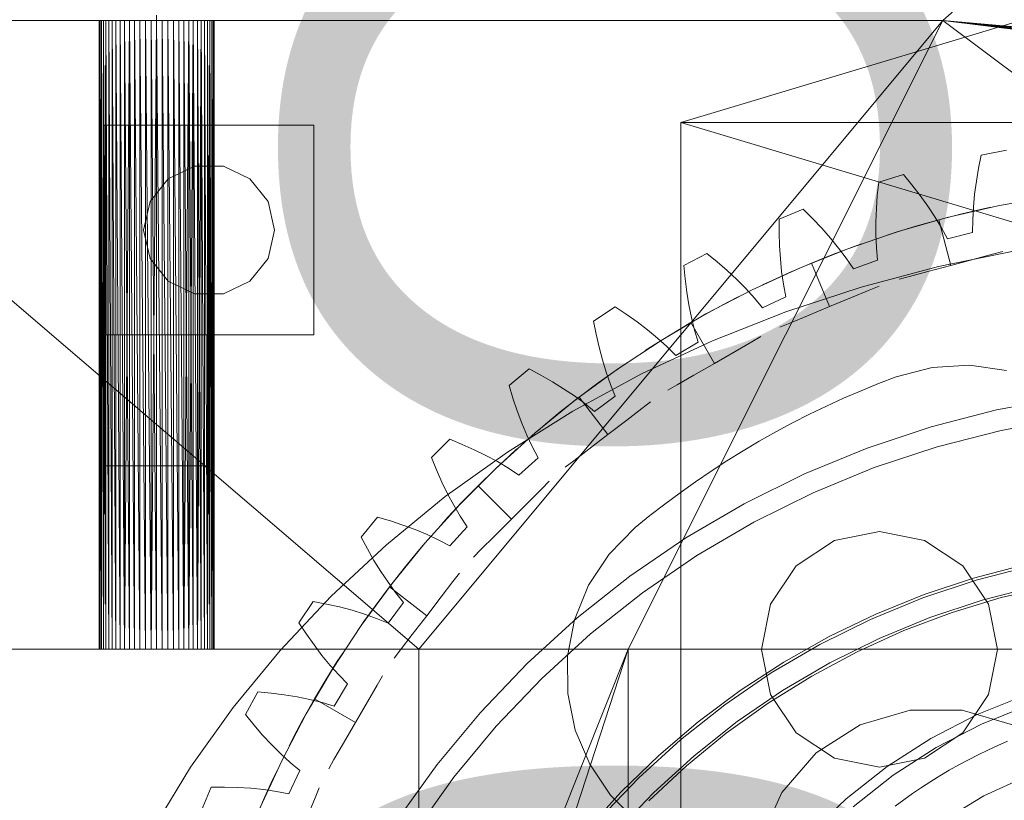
# Model space of a CAD drawing. Header units: millimetres. Extents: x -3490 to 61924, y -72580 to 6847.
# Tile 794 of 1056: x 23998 to 24374, y 1882 to 2180. Entities that reach past the tile are written whole.
import ezdxf

# ---------------------------------------------------------------- set-up
doc = ezdxf.new("R2010")
doc.units = ezdxf.units.MM
for name, color, linetype, lineweight in [('COTAS_O', 1, 'Continuous', 0), ('COTAS_P', 1, 'Continuous', 0), ('lateral_briquetadora', 7, 'Continuous', 0)]:
    doc.layers.add(name, color=color, linetype=linetype, lineweight=lineweight)
doc.dimstyles.new('R19_100', dxfattribs={"dimtxt": 250, "dimasz": 150, "dimexe": 150, "dimexo": 80, "dimgap": 100, "dimtad": 1, "dimtih": 1, "dimtoh": 1, "dimdsep": 46, "dimcen": 0.09, "dimadec": 0, "dimazin": 0, "dimtfac": 1, "dimtdec": 4, "dimtofl": 0, "dimtmove": 0, "dimatfit": 3, "dimfxl": 1, "dimtolj": 1, "dimtzin": 0, "dimarcsym": 0})

# ---------------------------------------------------------------- blocks, each defined once
blk = doc.blocks.new('DIM_R29_4')
at = {"layer": 'COTAS_P'}
for p, q in [((15248.37, 1279.09), (24311.82, 4109.09)), ((24311.82, 4109.09), (24155.23, 4107.34)), ((24311.82, 4109.09), (24182.05, 4021.43)), ((24580.07, 3250), (24311.82, 4109.09)), ((15248.37, 1279.09), (15378.14, 1366.76)), ((15248.37, 1279.09), (15404.97, 1280.85)), ((15516.62, 420), (15248.37, 1279.09))]:
    blk.add_line(p, q, dxfattribs=at)
blk.add_text('9495 P', height=250, rotation=17.3406, dxfattribs=at).set_placement((19750.29, 2789.55))
blk = doc.blocks.new('DIM_R29_7')
at = {"layer": 'COTAS_P'}
for p, q in [((24250.07, 2141), (24400.07, 2186)), ((26750.07, 2141), (26600.07, 2186)), ((24250.07, 1241), (24250.07, 2141)), ((24250.07, 2141), (26750.07, 2141)), ((24250.07, 2141), (24400.07, 2096)), ((26750.07, 2141), (26600.07, 2096)), ((26750.07, 1241), (26750.07, 2141))]:
    blk.add_line(p, q, dxfattribs=at)
blk.add_text('2500 P', height=250, dxfattribs=at).set_placement((25500.07, 2241))
blk = doc.blocks.new('DIM_R29_19')
at = {"layer": 'COTAS_P'}
for p, q in [((18820, 2240), (18619.96, 1362.51)), ((18619.96, 1362.51), (18776.21, 1373.05)), ((27699.96, -707.49), (18619.96, 1362.51)), ((18619.96, 1362.51), (18756.2, 1285.3)), ((27900, 170), (27699.96, -707.49)), ((27699.96, -707.49), (27563.71, -630.27)), ((27699.96, -707.49), (27543.71, -718.02))]:
    blk.add_line(p, q, dxfattribs=at)
blk.add_text('9312.96 P', height=250, rotation=167.1576, dxfattribs=at).set_placement((23137.73, 230.02))
blk = doc.blocks.new('DIM_R29_31')
at = {"layer": 'COTAS_O'}
for p, q in [((23750.07, 2330), (24450.07, 2330)), ((24450.07, 2330), (24405.07, 2180)), ((24450.07, 0), (24450.07, 2330)), ((24450.07, 2330), (24495.07, 2180)), ((24450.07, 0), (24405.07, 150)), ((24450.07, 0), (24495.07, 150)), ((23750.07, 0), (24450.07, 0))]:
    blk.add_line(p, q, dxfattribs=at)
blk.add_text('2330 O', height=250, rotation=90, dxfattribs=at).set_placement((24350.07, 1165))

msp = doc.modelspace()

# ---------------------------------------------------------------- linework, layer by layer
at = {"layer": 'lateral_briquetadora'}
for p, q in [((24430.067, 2250), (24350.067, 2180)), ((23870.067, 2180), (24150.067, 1940)), ((24350.067, 2180), (23870.067, 2180)), ((24054.359, 2180), (23870.067, 2180)), ((24052.224, 2180), (23870.067, 2180)), ((24050.067, 2180), (23870.067, 2180)), ((24047.911, 2180), (23870.067, 2180)), ((24045.775, 2180), (23870.067, 2180)), ((24043.681, 2180), (23870.067, 2180)), ((24041.648, 2180), (23870.067, 2180)), ((24039.697, 2180), (23870.067, 2180)), ((24037.845, 2180), (23870.067, 2180)), ((24036.111, 2180), (23870.067, 2180)), ((24034.511, 2180), (23870.067, 2180)), ((24033.061, 2180), (23870.067, 2180)), ((24031.775, 2180), (23870.067, 2180)), ((24030.665, 2180), (23870.067, 2180)), ((24029.742, 2180), (23870.067, 2180)), ((24029.015, 2180), (23870.067, 2180)), ((24028.49, 2180), (23870.067, 2180)), ((24028.173, 2180), (23870.067, 2180)), ((24028.067, 2180), (23870.067, 2180)), ((24028.067, 2180), (24028.173, 1940)), ((24028.067, 1940), (24028.067, 2180)), ((24028.067, 2180), (24028.173, 2180)), ((24028.173, 2180), (24028.49, 1940)), ((24028.173, 1940), (24028.173, 2180)), ((24028.173, 2180), (24028.49, 2180)), ((24028.49, 2180), (24029.015, 1940)), ((24028.49, 1940), (24028.49, 2180)), ((24028.49, 2180), (24029.015, 2180)), ((24029.015, 2180), (24029.742, 1940)), ((24029.015, 1940), (24029.015, 2180)), ((24029.015, 2180), (24029.742, 2180)), ((24029.742, 2180), (24030.665, 1940)), ((24029.742, 1940), (24029.742, 2180)), ((24029.742, 2180), (24030.665, 2180)), ((24030.665, 2180), (24029.742, 1940)), ((24030.665, 2180), (24031.775, 1940)), ((24030.665, 1940), (24030.665, 2180)), ((24030.665, 2180), (24031.775, 2180)), ((24031.775, 2180), (24033.061, 1940)), ((24031.775, 1940), (24031.775, 2180)), ((24031.775, 2180), (24033.061, 2180)), ((24033.061, 2180), (24034.511, 1940)), ((24033.061, 1940), (24033.061, 2180)), ((24033.061, 2180), (24034.511, 2180)), ((24034.511, 2180), (24034.511, 1940)), ((24034.511, 2180), (24036.111, 1940)), ((24034.511, 2180), (24036.111, 2180)), ((24036.111, 2180), (24036.111, 1940)), ((24036.111, 2180), (24037.845, 1940)), ((24036.111, 2180), (24037.845, 2180)), ((24037.845, 2180), (24037.845, 1940)), ((24037.845, 2180), (24039.697, 1940)), ((24037.845, 2180), (24039.697, 2180)), ((24039.697, 2180), (24037.845, 1940)), ((24039.697, 2180), (24039.697, 1940)), ((24039.697, 2180), (24041.648, 1940)), ((24039.697, 2180), (24041.648, 2180)), ((24041.648, 2180), (24041.648, 1940)), ((24041.648, 2180), (24043.681, 1940)), ((24041.648, 2180), (24043.681, 2180)), ((24043.681, 2180), (24043.681, 1940)), ((24043.681, 2180), (24045.775, 1940)), ((24043.681, 2180), (24045.775, 2180)), ((24045.775, 2180), (24045.775, 1940)), ((24045.775, 2180), (24047.911, 1940)), ((24045.775, 2180), (24047.911, 2180)), ((24047.911, 2180), (24047.911, 1940)), ((24047.911, 2180), (24050.067, 1940)), ((24047.911, 2180), (24050.067, 2180)), ((24050.067, 2180), (24047.911, 1940)), ((24050.067, 2182), (24050.067, 2010)), ((24050.067, 2180), (24050.067, 1940)), ((24050.067, 2180), (24052.224, 1940)), ((24050.067, 2180), (24052.224, 2180)), ((24052.224, 2180), (24052.224, 1940)), ((24052.224, 2180), (24054.359, 1940)), ((24052.224, 2180), (24054.359, 2180)), ((24052.224, 2180), (24350.067, 2180)), ((24054.359, 2180), (24054.359, 1940)), ((24054.359, 2180), (24056.454, 1940)), ((24054.359, 2180), (24056.454, 2180)), ((24054.359, 2180), (24350.067, 2180)), ((24056.454, 2180), (24056.454, 1940)), ((24056.454, 2180), (24058.487, 1940)), ((24056.454, 2180), (24058.487, 2180)), ((24056.454, 2180), (24350.067, 2180)), ((24058.487, 2180), (24058.487, 1940)), ((24058.487, 2180), (24060.438, 1940)), ((24058.487, 2180), (24060.438, 2180)), ((24058.487, 2180), (24350.067, 2180)), ((24060.438, 2180), (24060.438, 1940)), ((24062.29, 2180), (24060.438, 1940)), ((24060.438, 2180), (24062.29, 2180)), ((24060.438, 2180), (24350.067, 2180)), ((24060.438, 2180), (24062.29, 1940)), ((24062.29, 2180), (24062.29, 1940)), ((24062.29, 1940), (24064.024, 2180)), ((24062.29, 2180), (24064.024, 2180)), ((24062.29, 2180), (24350.067, 2180)), ((24062.29, 2180), (24064.024, 1940)), ((24064.024, 2180), (24064.024, 1940)), ((24064.024, 2180), (24065.624, 1940)), ((24064.024, 2180), (24065.624, 2180)), ((24064.024, 2180), (24350.067, 2180)), ((24065.624, 2180), (24065.624, 1940)), ((24065.624, 1940), (24067.074, 2180)), ((24065.624, 2180), (24067.074, 2180)), ((24065.624, 2180), (24350.067, 2180)), ((24067.074, 1940), (24065.624, 2180)), ((24067.074, 2180), (24067.074, 1940)), ((24067.074, 2180), (24068.36, 1940)), ((24067.074, 2180), (24068.36, 2180)), ((24350.067, 2180), (24067.074, 2180)), ((24068.36, 2180), (24069.47, 1940)), ((24068.36, 1940), (24068.36, 2180)), ((24068.36, 2180), (24069.47, 2180)), ((24350.067, 2180), (24068.36, 2180)), ((24069.47, 2180), (24069.47, 1940)), ((24069.47, 1940), (24070.393, 2180)), ((24069.47, 2180), (24070.393, 2180)), ((24350.067, 2180), (24069.47, 2180)), ((24070.393, 1940), (24069.47, 2180)), ((24070.393, 2180), (24070.393, 1940)), ((24070.393, 2180), (24071.12, 1940)), ((24070.393, 2180), (24071.12, 2180)), ((24350.067, 2180), (24070.393, 2180)), ((24071.12, 2180), (24071.12, 1940)), ((24071.12, 1940), (24071.645, 2180)), ((24071.12, 2180), (24071.645, 2180)), ((24350.067, 2180), (24071.12, 2180)), ((24071.645, 1940), (24071.12, 2180)), ((24071.645, 2180), (24071.645, 1940)), ((24071.645, 2180), (24071.962, 1940)), ((24071.645, 2180), (24071.962, 2180)), ((24350.067, 2180), (24071.645, 2180)), ((24071.962, 2180), (24071.962, 1940)), ((24071.962, 1940), (24072.067, 2180)), ((24071.962, 2180), (24072.067, 2180)), ((24350.067, 2180), (24071.962, 2180)), ((24071.962, 2180), (24072.067, 1940)), ((24072.067, 2180), (24072.067, 1940)), ((24072.067, 2180), (24350.067, 2180)), ((24350.067, 2180), (24150.067, 1940)), ((24350.067, 2180), (24230.067, 1940)), ((24350.067, 2180), (24629.579, 2152.322)), ((24628.488, 2155.371), (24350.067, 2180)), ((24350.067, 2180), (24670.067, 1940)), ((24634.558, 2144.015), (24350.067, 2180)), ((24632.629, 2146.616), (24350.067, 2180)), ((24630.964, 2149.394), (24350.067, 2180)), ((24030.067, 2140), (24030.067, 2060)), ((24110.067, 2140), (24030.067, 2140)), ((24110.067, 2140), (24110.067, 2060)), ((24363.742, 2123.571), (24364.763, 2128.583)), ((24364.763, 2128.583), (24374.434, 2130.507)), ((24054.48, 2119.546), (24064.504, 2124.373)), ((24064.504, 2124.373), (24075.631, 2124.373)), ((24075.631, 2124.373), (24085.655, 2119.546)), ((24362.893, 2118.587), (24363.742, 2123.571)), ((24047.543, 2110.847), (24054.48, 2119.546)), ((24085.655, 2119.546), (24092.592, 2110.847)), ((24325.615, 2118.278), (24335.052, 2121.141)), ((24335.052, 2121.141), (24338.315, 2117.202)), ((24325.091, 2113.191), (24325.615, 2118.278)), ((24338.315, 2117.202), (24341.413, 2113.206)), ((24362.225, 2113.634), (24362.893, 2118.587)), ((24324.735, 2108.147), (24325.091, 2113.191)), ((24341.413, 2113.206), (24344.337, 2109.153)), ((24361.749, 2108.717), (24362.225, 2113.634)), ((24371.108, 2109.221), (24390.67, 2112.727)), ((24045.067, 2100), (24047.543, 2110.847)), ((24092.592, 2110.847), (24095.067, 2100)), ((24324.555, 2103.152), (24324.735, 2108.147)), ((24344.337, 2109.153), (24347.074, 2105.041)), ((24351.749, 2104.728), (24371.108, 2109.221)), ((24361.484, 2103.844), (24361.749, 2108.717)), ((24364.494, 2107.802), (24368.46, 2108.667)), ((24287.666, 2104.186), (24296.777, 2107.96)), ((24296.777, 2107.96), (24300.41, 2104.36)), ((24300.41, 2104.36), (24303.885, 2100.687)), ((24332.642, 2099.261), (24351.749, 2104.728)), ((24347.074, 2105.041), (24349.605, 2100.868)), ((24348.546, 2103.884), (24357.375, 2106.141)), ((24357.375, 2106.141), (24348.546, 2103.884)), ((24357.375, 2106.141), (24364.494, 2107.802)), ((24364.494, 2107.802), (24357.375, 2106.141)), ((24287.643, 2099.071), (24287.666, 2104.186)), ((24303.885, 2100.687), (24307.193, 2096.94)), ((24324.564, 2098.213), (24324.555, 2103.152)), ((24339.771, 2101.424), (24332.776, 2099.303)), ((24348.546, 2103.884), (24339.771, 2101.424)), ((24353.204, 2086.498), (24348.546, 2103.884)), ((24349.605, 2100.868), (24351.903, 2096.629)), ((24361.457, 2099.022), (24361.484, 2103.844)), ((24047.543, 2089.153), (24045.067, 2100)), ((24095.067, 2100), (24092.592, 2089.153)), ((24287.783, 2094.017), (24287.643, 2099.071)), ((24307.193, 2096.94), (24310.319, 2093.116)), ((24313.837, 2092.833), (24332.642, 2099.261)), ((24324.777, 2093.337), (24324.564, 2098.213)), ((24332.776, 2099.303), (24328.908, 2098.069)), ((24351.903, 2096.629), (24361.457, 2099.022)), ((24288.094, 2089.029), (24287.783, 2094.017)), ((24308.419, 2090.781), (24315.26, 2093.357)), ((24310.319, 2093.116), (24313.248, 2089.211)), ((24315.26, 2093.357), (24319.079, 2094.733)), ((24325.223, 2088.535), (24324.777, 2093.337)), ((24251.282, 2086.442), (24259.979, 2091.091)), ((24259.979, 2091.091), (24263.947, 2087.864)), ((24295.381, 2085.461), (24313.837, 2092.833)), ((24299.96, 2087.392), (24308.419, 2090.781)), ((24348.423, 2086.03), (24378.375, 2092.122)), ((24362.006, 2088.856), (24369.063, 2090.747)), ((24369.063, 2090.747), (24372.98, 2091.797)), ((24054.48, 2080.454), (24047.543, 2089.153)), ((24092.592, 2089.153), (24085.655, 2080.454)), ((24251.76, 2081.35), (24251.282, 2086.442)), ((24263.947, 2087.864), (24267.765, 2084.549)), ((24288.587, 2084.114), (24288.094, 2089.029)), ((24299.96, 2087.392), (24291.582, 2083.807)), ((24306.848, 2070.762), (24299.96, 2087.392)), ((24313.248, 2089.211), (24315.949, 2085.217)), ((24315.949, 2085.217), (24325.223, 2088.535)), ((24318.991, 2078.241), (24348.423, 2086.03)), ((24353.204, 2086.498), (24344.403, 2084.14)), ((24353.204, 2086.498), (24362.006, 2088.856)), ((24267.765, 2084.549), (24271.424, 2081.145)), ((24277.323, 2077.164), (24295.381, 2085.461)), ((24291.582, 2083.807), (24284.923, 2080.791)), ((24289.277, 2079.283), (24288.587, 2084.114)), ((24337.345, 2082.248), (24333.429, 2081.199)), ((24344.403, 2084.14), (24337.345, 2082.248)), ((24064.504, 2075.627), (24054.48, 2080.454)), ((24085.655, 2080.454), (24075.631, 2075.627)), ((24252.395, 2076.334), (24251.76, 2081.35)), ((24271.424, 2081.145), (24274.911, 2077.646)), ((24284.923, 2080.791), (24281.25, 2079.063)), ((24290.191, 2074.548), (24289.277, 2079.283)), ((24290.206, 2068.791), (24318.991, 2078.241)), ((24322.017, 2077.045), (24325.763, 2078.597)), ((24075.631, 2075.627), (24064.504, 2075.627)), ((24253.193, 2071.4), (24252.395, 2076.334)), ((24259.708, 2067.962), (24277.323, 2077.164)), ((24268.333, 2072.61), (24271.94, 2074.472)), ((24274.911, 2077.646), (24278.207, 2074.047)), ((24281.288, 2070.337), (24290.191, 2074.548)), ((24306.848, 2070.762), (24315.266, 2074.249)), ((24315.266, 2074.249), (24322.017, 2077.045)), ((24216.811, 2065.217), (24225.011, 2070.696)), ((24225.011, 2070.696), (24229.276, 2067.874)), ((24254.165, 2066.557), (24253.193, 2071.4)), ((24261.887, 2069.163), (24268.333, 2072.61)), ((24278.207, 2074.047), (24281.288, 2070.337)), ((24306.848, 2070.762), (24298.43, 2067.275)), ((24229.276, 2067.874), (24233.401, 2064.949)), ((24242.581, 2057.881), (24259.708, 2067.962)), ((24253.942, 2064.698), (24261.887, 2069.163)), ((24262.192, 2057.718), (24290.206, 2068.791)), ((24298.43, 2067.275), (24291.68, 2064.479)), ((24217.787, 2060.196), (24216.811, 2065.217)), ((24233.401, 2064.949), (24237.376, 2061.92)), ((24253.942, 2064.698), (24246.104, 2060.051)), ((24262.942, 2049.11), (24253.942, 2064.698)), ((24255.326, 2061.816), (24254.165, 2066.557)), ((24291.68, 2064.479), (24287.933, 2062.927)), ((24110.067, 2060), (24030.067, 2060)), ((24218.91, 2055.266), (24217.787, 2060.196)), ((24237.376, 2061.92), (24241.189, 2058.779)), ((24246.104, 2060.051), (24239.896, 2056.192)), ((24256.699, 2057.194), (24255.326, 2061.816)), ((24277.161, 2057.319), (24280.673, 2059.347)), ((24225.988, 2046.944), (24242.581, 2057.881)), ((24235.067, 2045.07), (24262.192, 2057.718)), ((24239.896, 2056.192), (24236.479, 2053.999)), ((24241.189, 2058.779), (24244.822, 2055.521)), ((24244.822, 2055.521), (24248.252, 2052.131)), ((24248.252, 2052.131), (24256.699, 2057.194)), ((24270.833, 2053.666), (24277.161, 2057.319)), ((24220.188, 2050.435), (24218.91, 2055.266)), ((24262.942, 2049.11), (24270.833, 2053.666)), ((24221.63, 2045.711), (24220.188, 2050.435)), ((24224.516, 2045.915), (24227.849, 2048.232)), ((24262.942, 2049.11), (24255.052, 2044.554)), ((24346.085, 2047.556), (24360.273, 2048.395)), ((24360.273, 2048.395), (24374.351, 2046.45)), ((24184.587, 2040.716), (24192.21, 2046.972)), ((24192.21, 2046.972), (24196.732, 2044.581)), ((24196.732, 2044.581), (24201.124, 2042.075)), ((24208.949, 2030.903), (24235.067, 2045.07)), ((24209.969, 2035.182), (24225.988, 2046.944)), ((24218.575, 2041.656), (24224.516, 2045.915)), ((24223.25, 2041.107), (24221.63, 2045.711)), ((24255.052, 2044.554), (24248.724, 2040.901)), ((24332.334, 2043.965), (24346.085, 2047.556)), ((24186.05, 2035.815), (24184.587, 2040.716)), ((24201.124, 2042.075), (24205.376, 2039.45)), ((24211.281, 2036.193), (24218.575, 2041.656)), ((24225.07, 2036.641), (24223.25, 2041.107)), ((24248.724, 2040.901), (24245.212, 2038.873)), ((24318.888, 2038.675), (24325.583, 2041.391)), ((24325.583, 2041.391), (24332.334, 2043.965)), ((24205.376, 2039.45), (24209.478, 2036.698)), ((24209.478, 2036.698), (24213.414, 2033.812)), ((24217.159, 2030.774), (24225.07, 2036.641)), ((24312.252, 2035.817), (24318.888, 2038.675)), ((24187.651, 2031.019), (24186.05, 2035.815)), ((24194.567, 2022.623), (24209.969, 2035.182)), ((24211.281, 2036.193), (24204.116, 2030.562)), ((24222.239, 2021.912), (24211.281, 2036.193)), ((24213.414, 2033.812), (24217.159, 2030.774)), ((24235.264, 2031.907), (24238.481, 2034.376)), ((24305.679, 2032.818), (24312.252, 2035.817)), ((24395.952, 2036.021), (24370.595, 2031.364)), ((24183.95, 2015.275), (24208.949, 2030.903)), ((24189.397, 2026.336), (24187.651, 2031.019)), ((24204.116, 2030.562), (24198.465, 2025.925)), ((24229.467, 2027.459), (24235.264, 2031.907)), ((24292.731, 2026.406), (24299.171, 2029.681)), ((24299.171, 2029.681), (24305.679, 2032.818)), ((24370.595, 2031.364), (24345.624, 2024.953)), ((24191.295, 2021.776), (24189.397, 2026.336)), ((24198.465, 2025.925), (24195.364, 2023.305)), ((24222.239, 2021.912), (24229.467, 2027.459)), ((24286.362, 2022.994), (24292.731, 2026.406)), ((24397.122, 2028.107), (24372.313, 2023.551)), ((24179.82, 2009.3), (24194.567, 2022.623)), ((24193.358, 2017.352), (24191.295, 2021.776)), ((24222.239, 2021.912), (24215.01, 2016.366)), ((24280.067, 2019.449), (24286.362, 2022.994)), ((24345.624, 2024.953), (24321.16, 2016.818)), ((24372.313, 2023.551), (24347.882, 2017.278)), ((24154.92, 2013.174), (24161.893, 2020.147)), ((24161.893, 2020.147), (24166.628, 2018.211)), ((24166.628, 2018.211), (24171.244, 2016.148)), ((24273.849, 2015.77), (24280.067, 2019.449)), ((24160.175, 1998.254), (24183.95, 2015.275)), ((24171.244, 2016.148), (24175.733, 2013.952)), ((24184.557, 2013.729), (24187.56, 2016.461)), ((24195.607, 2013.087), (24193.358, 2017.352)), ((24215.01, 2016.366), (24209.213, 2011.918)), ((24267.711, 2011.96), (24273.849, 2015.77)), ((24321.16, 2016.818), (24297.322, 2007)), ((24347.882, 2017.278), (24323.947, 2009.319)), ((24156.856, 2008.44), (24154.92, 2013.174)), ((24175.733, 2013.952), (24180.085, 2011.616)), ((24179.223, 2008.731), (24184.557, 2013.729)), ((24180.085, 2011.616), (24184.285, 2009.129)), ((24188.309, 2006.473), (24195.607, 2013.087)), ((24209.213, 2011.918), (24205.996, 2009.449)), ((24261.654, 2008.02), (24267.711, 2011.96)), ((24034.431, 2010), (24030.569, 2010)), ((24041.39, 2010), (24034.431, 2010)), ((24050.067, 2010), (24041.39, 2010)), ((24050.067, 2010), (24058.745, 2010)), ((24058.745, 2010), (24065.704, 2010)), ((24065.704, 2010), (24069.566, 2010)), ((24158.92, 2003.824), (24156.856, 2008.44)), ((24165.768, 1995.247), (24179.82, 2009.3)), ((24172.705, 2002.363), (24179.223, 2008.731)), ((24184.285, 2009.129), (24188.309, 2006.473)), ((24255.683, 2003.953), (24261.654, 2008.02)), ((24297.322, 2007), (24274.225, 1995.545)), ((24323.947, 2009.319), (24300.624, 1999.713)), ((24161.116, 1999.334), (24158.92, 2003.824)), ((24197.042, 2001.244), (24199.91, 2004.112)), ((24249.8, 1999.76), (24255.683, 2003.953)), ((24163.452, 1994.982), (24161.116, 1999.334)), ((24172.705, 2002.363), (24166.336, 1995.844)), ((24185.433, 1989.635), (24172.705, 2002.363)), ((24191.876, 1996.078), (24197.042, 2001.244)), ((24244.007, 1995.442), (24249.8, 1999.76)), ((24300.624, 1999.713), (24278.027, 1988.506)), ((24137.727, 1979.914), (24160.175, 1998.254)), ((24166.336, 1995.844), (24161.339, 1990.51)), ((24185.433, 1989.635), (24191.876, 1996.078)), ((24238.307, 1991.003), (24244.007, 1995.442)), ((24274.225, 1995.545), (24251.982, 1982.51)), ((24152.445, 1980.501), (24165.768, 1995.247)), ((24165.939, 1990.783), (24163.452, 1994.982)), ((24128.095, 1982.857), (24134.351, 1990.48)), ((24134.351, 1990.48), (24139.253, 1989.017)), ((24139.253, 1989.017), (24144.049, 1987.416)), ((24161.339, 1990.51), (24158.606, 1987.508)), ((24168.595, 1986.758), (24165.939, 1990.783)), ((24185.433, 1989.635), (24178.99, 1983.192)), ((24232.703, 1986.443), (24238.307, 1991.003)), ((24278.027, 1988.506), (24256.265, 1975.753)), ((24144.049, 1987.416), (24148.732, 1985.671)), ((24148.732, 1985.671), (24153.292, 1983.773)), ((24161.981, 1979.46), (24168.595, 1986.758)), ((24222.717, 1976.329), (24232.703, 1986.443)), ((24308.722, 1981.565), (24325.942, 1984.991)), ((24325.942, 1984.991), (24343.163, 1981.565)), ((24130.486, 1978.335), (24128.095, 1982.857)), ((24139.886, 1965.099), (24152.445, 1980.501)), ((24153.292, 1983.773), (24157.715, 1981.709)), ((24157.715, 1981.709), (24161.981, 1979.46)), ((24178.99, 1983.192), (24173.823, 1978.025)), ((24251.982, 1982.51), (24230.701, 1967.957)), ((24294.123, 1971.811), (24308.722, 1981.565)), ((24343.163, 1981.565), (24357.762, 1971.811)), ((24116.703, 1960.332), (24137.727, 1979.914)), ((24132.992, 1973.944), (24130.486, 1978.335)), ((24144.506, 1970.952), (24149.142, 1976.603)), ((24149.142, 1976.603), (24151.762, 1979.704)), ((24173.823, 1978.025), (24170.956, 1975.158)), ((24135.618, 1969.691), (24132.992, 1973.944)), ((24214.897, 1964.462), (24222.717, 1976.329)), ((24256.265, 1975.753), (24235.444, 1961.515)), ((24138.369, 1965.589), (24135.618, 1969.691)), ((24138.875, 1963.787), (24144.506, 1970.952)), ((24163.15, 1965.855), (24165.618, 1969.072)), ((24284.368, 1957.212), (24294.123, 1971.811)), ((24357.762, 1971.811), (24367.517, 1957.212)), ((24361.864, 1967.187), (24381.086, 1972.228)), ((24383.697, 1971.788), (24362.843, 1966.434)), ((24141.256, 1961.654), (24138.369, 1965.589)), ((24158.702, 1960.058), (24163.15, 1965.855)), ((24230.701, 1967.957), (24210.485, 1951.958)), ((24362.843, 1966.434), (24342.412, 1959.64)), ((24343.004, 1960.925), (24361.864, 1967.187)), ((24128.123, 1949.08), (24139.886, 1965.099)), ((24138.875, 1963.787), (24133.411, 1956.493)), ((24153.155, 1952.829), (24138.875, 1963.787)), ((24144.293, 1957.909), (24141.256, 1961.654)), ((24209.541, 1951.297), (24214.897, 1964.462)), ((24235.444, 1961.515), (24215.665, 1945.862)), ((24385.415, 1963.975), (24365.101, 1958.759)), ((24372.422, 1959.778), (24391.54, 1964.236)), ((24097.191, 1939.592), (24116.703, 1960.332)), ((24104.371, 1950.057), (24109.85, 1958.256)), ((24109.85, 1958.256), (24114.871, 1957.281)), ((24138.426, 1949.998), (24144.293, 1957.909)), ((24153.155, 1952.829), (24158.702, 1960.058)), ((24342.412, 1959.64), (24322.504, 1951.44)), ((24324.585, 1953.468), (24343.004, 1960.925)), ((24365.101, 1958.759), (24345.199, 1952.141)), ((24353.636, 1954.079), (24372.422, 1959.778)), ((24114.871, 1957.281), (24119.801, 1956.158)), ((24119.801, 1956.158), (24124.633, 1954.88)), ((24124.633, 1954.88), (24129.357, 1953.438)), ((24133.411, 1956.493), (24129.153, 1950.552)), ((24280.942, 1939.991), (24284.368, 1957.212)), ((24335.262, 1947.164), (24353.636, 1954.079)), ((24367.517, 1957.212), (24370.942, 1939.991)), ((24129.153, 1950.552), (24126.835, 1947.219)), ((24129.357, 1953.438), (24133.961, 1951.818)), ((24133.961, 1951.818), (24138.426, 1949.998)), ((24153.155, 1952.829), (24147.608, 1945.6)), ((24210.485, 1951.958), (24191.432, 1934.59)), ((24206.858, 1937.34), (24209.541, 1951.297)), ((24322.504, 1951.44), (24303.215, 1941.874)), ((24306.681, 1944.846), (24324.585, 1953.468)), ((24345.199, 1952.141), (24325.807, 1944.154)), ((24107.194, 1945.791), (24104.371, 1950.057)), ((24117.187, 1932.486), (24128.123, 1949.08)), ((24317.381, 1939.062), (24335.262, 1947.164)), ((24110.118, 1941.666), (24107.194, 1945.791)), ((24147.608, 1945.6), (24143.16, 1939.803)), ((24215.665, 1945.862), (24197.024, 1928.869)), ((24289.366, 1935.094), (24306.681, 1944.846)), ((24325.807, 1944.154), (24307.017, 1934.835)), ((23950.067, 1940), (24150.067, 1940)), ((24036.111, 1940), (23950.067, 1940)), ((23950.067, 1940), (24034.511, 1940)), ((23950.067, 1940), (24033.061, 1940)), ((23950.067, 1940), (24031.775, 1940)), ((24037.845, 1940), (23950.067, 1940)), ((23950.067, 1940), (24030.665, 1940)), ((24039.697, 1940), (23950.067, 1940)), ((24041.648, 1940), (23950.067, 1940)), ((23950.067, 1940), (24029.742, 1940)), ((24043.681, 1940), (23950.067, 1940)), ((23950.067, 1940), (24029.015, 1940)), ((24045.775, 1940), (23950.067, 1940)), ((23950.067, 1940), (24028.49, 1940)), ((24047.911, 1940), (23950.067, 1940)), ((23950.067, 1940), (24028.173, 1940)), ((24050.067, 1940), (23950.067, 1940)), ((23950.067, 1940), (24028.067, 1940)), ((24028.173, 1940), (24028.067, 1940)), ((24028.49, 1940), (24028.173, 1940)), ((24029.015, 1940), (24028.49, 1940)), ((24029.742, 1940), (24029.015, 1940)), ((24030.665, 1940), (24029.742, 1940)), ((24031.775, 1940), (24030.665, 1940)), ((24033.061, 1940), (24031.775, 1940)), ((24034.511, 1940), (24033.061, 1940)), ((24036.111, 1940), (24034.511, 1940)), ((24037.845, 1940), (24036.111, 1940)), ((24039.697, 1940), (24037.845, 1940)), ((24041.648, 1940), (24039.697, 1940)), ((24043.681, 1940), (24041.648, 1940)), ((24045.775, 1940), (24043.681, 1940)), ((24047.911, 1940), (24045.775, 1940)), ((24050.067, 1940), (24047.911, 1940)), ((24052.224, 1940), (24050.067, 1940)), ((24050.067, 1940), (24150.067, 1940)), ((24054.359, 1940), (24052.224, 1940)), ((24052.224, 1940), (24150.067, 1940)), ((24056.454, 1940), (24054.359, 1940)), ((24054.359, 1940), (24150.067, 1940)), ((24058.487, 1940), (24056.454, 1940)), ((24056.454, 1940), (24150.067, 1940)), ((24060.438, 1940), (24058.487, 1940)), ((24058.487, 1940), (24150.067, 1940)), ((24062.29, 1940), (24060.438, 1940)), ((24060.438, 1940), (24150.067, 1940)), ((24064.024, 1940), (24062.29, 1940)), ((24062.29, 1940), (24150.067, 1940)), ((24065.624, 1940), (24064.024, 1940)), ((24064.024, 1940), (24150.067, 1940)), ((24067.074, 1940), (24065.624, 1940)), ((24065.624, 1940), (24150.067, 1940)), ((24068.36, 1940), (24067.074, 1940)), ((24067.074, 1940), (24150.067, 1940)), ((24069.47, 1940), (24068.36, 1940)), ((24068.36, 1940), (24150.067, 1940)), ((24070.393, 1940), (24069.47, 1940)), ((24069.47, 1940), (24150.067, 1940)), ((24071.12, 1940), (24070.393, 1940)), ((24070.393, 1940), (24150.067, 1940)), ((24071.645, 1940), (24071.12, 1940)), ((24071.12, 1940), (24150.067, 1940)), ((24071.962, 1940), (24071.645, 1940)), ((24071.645, 1940), (24150.067, 1940)), ((24072.067, 1940), (24071.962, 1940)), ((24071.962, 1940), (24150.067, 1940)), ((24072.067, 1940), (24150.067, 1940)), ((24079.277, 1917.784), (24097.191, 1939.592)), ((24113.148, 1937.691), (24110.118, 1941.666)), ((24143.16, 1939.803), (24140.692, 1936.586)), ((24150.067, 1940), (24150.067, 1740)), ((24150.067, 1740), (24230.067, 1940)), ((24230.067, 1940), (24150.067, 1940)), ((24230.067, 1940), (24150.067, 1695)), ((24230.067, 1510), (24230.067, 1940)), ((24230.067, 1940), (24670.067, 1940)), ((24230.067, 1504), (24230.067, 1940)), ((24284.368, 1922.77), (24280.942, 1939.991)), ((24303.215, 1941.874), (24284.64, 1930.988)), ((24300.067, 1929.808), (24317.381, 1939.062)), ((24370.942, 1939.991), (24367.517, 1922.77)), ((24116.288, 1933.879), (24113.148, 1937.691)), ((24115.017, 1928.964), (24118.876, 1935.172)), ((24118.876, 1935.172), (24121.069, 1938.588)), ((24206.948, 1923.128), (24206.858, 1937.34)), ((24107.105, 1915.36), (24117.187, 1932.486)), ((24119.547, 1930.245), (24116.288, 1933.879)), ((24191.432, 1934.59), (24173.635, 1915.937)), ((24272.711, 1924.253), (24289.366, 1935.094)), ((24307.017, 1934.835), (24288.922, 1924.231)), ((24110.369, 1921.125), (24115.017, 1928.964)), ((24122.937, 1926.816), (24119.547, 1930.245)), ((24134.167, 1926.344), (24136.194, 1929.856)), ((24197.024, 1928.869), (24179.612, 1910.62)), ((24284.64, 1930.988), (24266.867, 1918.834)), ((24283.396, 1919.441), (24300.067, 1929.808)), ((24117.873, 1918.368), (24122.937, 1926.816)), ((24130.513, 1920.016), (24134.167, 1926.344)), ((24256.786, 1912.368), (24272.711, 1924.253)), ((24288.922, 1924.231), (24271.61, 1912.392)), ((24083.977, 1915.089), (24088.625, 1923.786)), ((24088.625, 1923.786), (24093.718, 1923.307)), ((24093.718, 1923.307), (24098.734, 1922.673)), ((24098.734, 1922.673), (24103.668, 1921.874)), ((24103.668, 1921.874), (24108.51, 1920.902)), ((24110.369, 1921.125), (24105.905, 1913.181)), ((24108.51, 1920.902), (24113.251, 1919.742)), ((24125.957, 1912.125), (24110.369, 1921.125)), ((24209.81, 1909.207), (24206.948, 1923.128)), ((24294.123, 1908.171), (24284.368, 1922.77)), ((24367.517, 1922.77), (24357.762, 1908.171)), ((24363.246, 1915.113), (24381.71, 1922.505)), ((24063.036, 1895), (24079.277, 1917.784)), ((24113.251, 1919.742), (24117.873, 1918.368)), ((24125.957, 1912.125), (24130.513, 1920.016)), ((24266.867, 1918.834), (24249.984, 1905.473)), ((24267.439, 1908.006), (24283.396, 1919.441)), ((24318.488, 1911.209), (24337.605, 1916.823)), ((24337.605, 1916.823), (24357.53, 1916.823)), ((24357.53, 1916.823), (24376.647, 1911.209)), ((24364.907, 1911.475), (24383.019, 1918.725)), ((24087.204, 1911.12), (24083.977, 1915.089)), ((24097.904, 1897.745), (24107.105, 1915.36)), ((24105.905, 1913.181), (24102.458, 1906.735)), ((24173.635, 1915.937), (24157.18, 1896.09)), ((24345.567, 1905.999), (24363.246, 1915.113)), ((24090.518, 1907.302), (24087.204, 1911.12)), ((24125.957, 1912.125), (24121.402, 1904.234)), ((24179.612, 1910.62), (24163.513, 1891.202)), ((24215.332, 1896.111), (24209.81, 1909.207)), ((24241.654, 1899.486), (24256.786, 1912.368)), ((24271.61, 1912.392), (24255.164, 1899.377)), ((24301.727, 1900.438), (24318.488, 1911.209)), ((24347.567, 1902.535), (24364.907, 1911.475)), ((24093.923, 1903.643), (24090.518, 1907.302)), ((24102.458, 1906.735), (24100.595, 1903.127)), ((24249.984, 1905.473), (24234.072, 1890.968)), ((24252.264, 1895.552), (24267.439, 1908.006)), ((24308.722, 1898.416), (24294.123, 1908.171)), ((24328.836, 1895.246), (24345.567, 1905.999)), ((24357.762, 1908.171), (24343.163, 1898.416)), ((24097.422, 1900.157), (24093.923, 1903.643)), ((24121.402, 1904.234), (24117.748, 1897.906)), ((24331.156, 1891.988), (24347.567, 1902.535)), ((24367.257, 1901.543), (24363.524, 1899.743)), ((24371.027, 1903.263), (24367.257, 1901.543)), ((24374.832, 1904.902), (24371.027, 1903.263)), ((24089.606, 1879.686), (24097.904, 1897.745)), ((24101.021, 1896.86), (24097.422, 1900.157)), ((24117.748, 1897.906), (24115.721, 1894.394)), ((24227.379, 1885.662), (24241.654, 1899.486)), ((24255.164, 1899.377), (24239.664, 1885.247)), ((24288.68, 1885.38), (24301.727, 1900.438)), ((24325.942, 1894.991), (24308.722, 1898.416)), ((24343.163, 1898.416), (24325.942, 1894.991)), ((24359.831, 1897.865), (24356.178, 1895.909)), ((24363.524, 1899.743), (24359.831, 1897.865)), ((24048.537, 1871.338), (24063.036, 1895)), ((24104.731, 1893.78), (24101.021, 1896.86)), ((24157.18, 1896.09), (24142.147, 1875.146)), ((24223.304, 1884.344), (24215.332, 1896.111)), ((24237.935, 1882.132), (24252.264, 1895.552)), ((24313.202, 1882.952), (24328.836, 1895.246)), ((24352.567, 1893.875), (24349.001, 1891.765)), ((24356.178, 1895.909), (24352.567, 1893.875)), ((24091.261, 1883.486), (24094.276, 1890.145)), ((24094.276, 1890.145), (24096.004, 1893.818)), ((24100.52, 1884.876), (24104.731, 1893.78)), ((24163.513, 1891.202), (24148.805, 1870.711)), ((24234.072, 1890.968), (24219.209, 1875.391)), ((24315.821, 1879.929), (24331.156, 1891.988)), ((24349.001, 1891.765), (24345.481, 1889.58)), ((24383.443, 1892.216), (24365.754, 1884.032)), ((24067.108, 1878.29), (24070.881, 1887.401)), ((24070.881, 1887.401), (24075.996, 1887.424)), ((24075.996, 1887.424), (24081.05, 1887.284)), ((24081.05, 1887.284), (24086.039, 1886.973)), ((24086.039, 1886.973), (24090.953, 1886.481)), ((24090.953, 1886.481), (24095.785, 1885.79)), ((24110.589, 1883.388), (24112.14, 1887.134)), ((24342.007, 1887.321), (24338.582, 1884.988)), ((24345.481, 1889.58), (24342.007, 1887.321)), ((24087.676, 1875.108), (24091.261, 1883.486)), ((24095.785, 1885.79), (24100.52, 1884.876)), ((24107.792, 1876.637), (24110.589, 1883.388)), ((24214.019, 1870.951), (24227.379, 1885.662)), ((24233.417, 1874.359), (24223.304, 1884.344)), ((24239.664, 1885.247), (24225.186, 1870.073)), ((24280.403, 1867.256), (24288.68, 1885.38)), ((24298.807, 1869.227), (24313.202, 1882.952)), ((24335.208, 1882.583), (24331.886, 1880.107)), ((24338.582, 1884.988), (24335.208, 1882.583)), ((24365.754, 1884.032), (24349.054, 1873.984))]:
    msp.add_line(p, q, dxfattribs=at)

# ---------------------------------------------------------------- dimensions: what is measured, and where the dimension line sits
at = {"layer": 'COTAS_O'}
dim = msp.add_aligned_dim(p1=(23750.067, 0), p2=(23750.067, 2330), distance=-700, text='<> O', dimstyle='R19_100', dxfattribs=at)
dim.commit()
dim.dimension.update_dxf_attribs({"geometry": 'DIM_R29_31', "text_midpoint": (24450.067, 1165)})
at = {"layer": 'COTAS_P'}
for p1, p2, picture, middle in [((15516.618, 420), (24580.067, 3250), 'DIM_R29_4', (19780.096, 2694.095)), ((24250.067, 1241), (26750.067, 1241), 'DIM_R29_7', (25500.067, 2141)), ((27900, 170), (18820, 2240), 'DIM_R29_19', (23159.956, 327.514))]:
    dim = msp.add_aligned_dim(p1=p1, p2=p2, distance=900, text='<> P', dimstyle='R19_100', dxfattribs=at)
    dim.commit()
    dim.dimension.update_dxf_attribs({"geometry": picture, "text_midpoint": middle})

doc.saveas('drawing.dxf')
